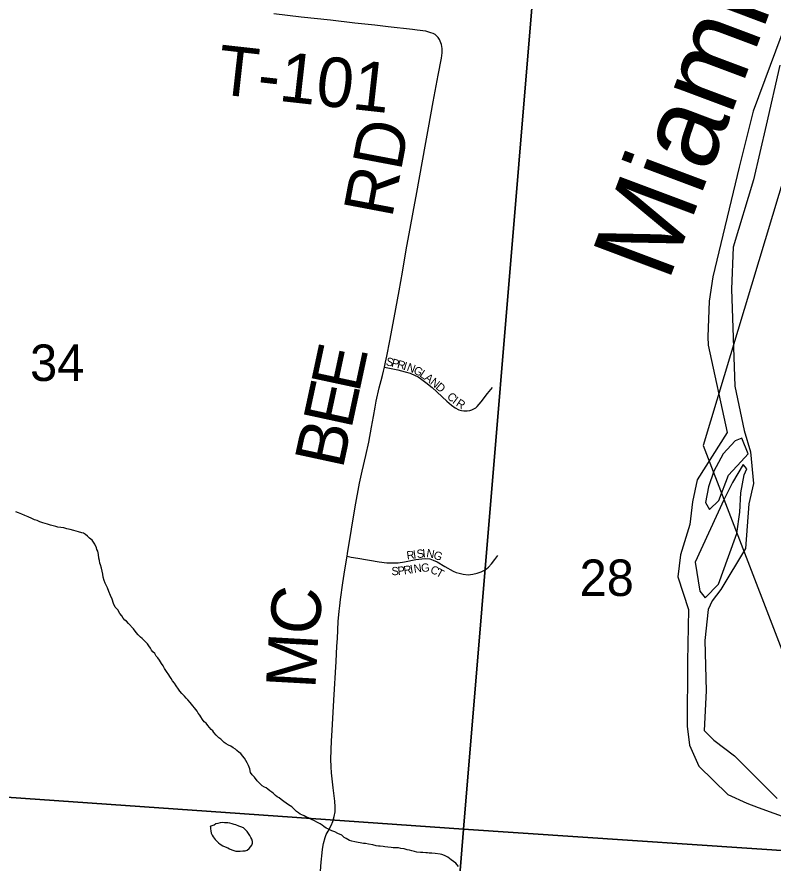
# Model space of a CAD drawing. Extents: x 1410790 to 1770854, y 448063 to 770588.
# Drawn here: x 1529574 to 1534154, y 609171 to 614296 of the extents above; entities that cross this region are included whole.
import ezdxf

# ---------------------------------------------------------------- set-up
doc = ezdxf.new("R2010")
doc.units = 0
for name, color, linetype in [('GM_X_Major_River', 7, 'Continuous'), ('GM_X_Major_River_Text', 7, 'Continuous'), ('GM_X_Minor_Lake', 7, 'Continuous'), ('GM_X_Minor_River', 7, 'Continuous'), ('GM_X_Section', 7, 'Continuous'), ('GM_X_Section_Text', 7, 'Continuous'), ('GM_X_Township_Road', 7, 'Continuous'), ('GM_X_Township_Road_Text', 7, 'Continuous'), ('GM_X_Township_Subdivision', 7, 'Continuous'), ('GM_X_Township_Subdivision_Text', 7, 'Continuous')]:
    doc.layers.add(name, color=color, linetype=linetype)

msp = doc.modelspace()

# ---------------------------------------------------------------- linework, layer by layer
at = {"layer": 'GM_X_Major_River'}
for points in [[(1534239.2, 614277.7), (1534033.3, 613724.4), (1533948.1, 613385.2), (1533790, 612720.7), (1533766.9, 612574.8), (1533758.4, 612358.3), (1533761.3, 612308.1), (1533876.5, 611778.1), (1533694.2, 611491.3), (1533665.4, 611359.5), (1533650.5, 611221.4), (1533592.6, 611038.2), (1533577.8, 610904.1), (1533641.7, 610706.2), (1533635.2, 610391.5), (1533633, 610000.5), (1533648.6, 609883.8), (1533704, 609758.3), (1533880.7, 609586), (1533995.8, 609533.4), (1534063.3, 609507.9), (1534371.5, 609396.9)], [(1534195.4, 614003.8), (1534111.7, 613640.5), (1534034.7, 613309.2), (1533911.9, 612900.6), (1533902.6, 612646.1), (1533922.4, 612059.9), (1533978.9, 611789.9), (1534018.2, 611660.7), (1534036.3, 611469.8), (1534007.6, 611346.1), (1533988, 611075.7), (1533838.6, 610828.3), (1533785.1, 610759.3), (1533761.9, 610705.6), (1533740, 610519.6), (1533749.6, 610214.5), (1533736.6, 609974.2), (1533795.4, 609914.7), (1533919.6, 609819.8), (1534178.6, 609561.5)], [(1533965.9, 611744.8), (1533925.4, 611728), (1533851.8, 611649.3), (1533795.7, 611544.3), (1533763.8, 611448.7), (1533744, 611354.8), (1533769.2, 611312.1), (1533826.3, 611367), (1533883.4, 611520.3), (1533961, 611602.8), (1534002.5, 611650.3)], [(1534002.5, 611650.3), (1533965.9, 611744.8)], [(1533683, 610993), (1533709.7, 610817.9), (1533743, 610777.1), (1533822.7, 610859.6), (1533883.9, 611026.8), (1533934.7, 611166.1), (1533953.2, 611296), (1533959.4, 611412.3), (1533978.6, 611522), (1533995.5, 611558.6), (1533972.9, 611585.4), (1533908.5, 611475.6), (1533856.5, 611370.4)], [(1533856.5, 611370.4), (1533683, 610993)]]:
    msp.add_lwpolyline(points, dxfattribs=at)
at = {"layer": 'GM_X_Minor_Lake'}
msp.add_lwpolyline([(1530746.4, 609391.1), (1530746.5, 609393.1), (1530746.1, 609377), (1530747.9, 609365), (1530751.5, 609350.8), (1530757.3, 609338.7), (1530763.1, 609328.5), (1530774.8, 609314.2), (1530794.3, 609293.6), (1530806.2, 609285.3), (1530822, 609274.9), (1530835.8, 609268.6), (1530851.7, 609262.2), (1530861.6, 609255.9), (1530875.5, 609251.6), (1530887.5, 609247.3), (1530899.4, 609243), (1530915.4, 609242.6), (1530927.4, 609242.3), (1530943.5, 609243.9), (1530957.5, 609245.6), (1530969.6, 609249.3), (1530981.9, 609259), (1530996.4, 609278.7), (1531000.6, 609290.7), (1531000.9, 609300.7), (1530997.2, 609314.8), (1530991.4, 609325), (1530985.7, 609337.2), (1530977.9, 609349.4), (1530968.2, 609361.7), (1530956.4, 609374), (1530946.7, 609384.2), (1530930.8, 609390.6), (1530918.8, 609394.9), (1530901, 609401.4), (1530891, 609403.6), (1530877.1, 609408), (1530863.1, 609412.3), (1530851.2, 609414.6), (1530831.1, 609415.1), (1530821.1, 609415.4), (1530805.1, 609413.7), (1530790.9, 609410.1), (1530778.9, 609408.4), (1530768.7, 609400.6), (1530746.5, 609393.1)], dxfattribs=at)
at = {"layer": 'GM_X_Minor_River'}
for points in [[(1530599.6, 610168.8), (1530589.7, 610181), (1530573.9, 610197.2), (1530560, 610211.4), (1530552.1, 610223.5), (1530538.2, 610243.7), (1530528.4, 610259.8), (1530516.5, 610274), (1530508.6, 610288.1), (1530500.7, 610300.2), (1530494.8, 610310.3), (1530480.9, 610330.5), (1530469.1, 610348.7), (1530459.2, 610364.9), (1530449.3, 610379), (1530437.5, 610399.2), (1530427.6, 610413.3), (1530417.7, 610423.5), (1530409.8, 610439.6), (1530397.9, 610449.8), (1530389.9, 610459.9), (1530384, 610472), (1530374.2, 610486.1), (1530364.3, 610498.2), (1530354.3, 610508.4), (1530344.4, 610518.5), (1530332.5, 610530.7), (1530322.6, 610538.8), (1530308.7, 610553), (1530296.8, 610567.2), (1530280.9, 610589.4), (1530249.2, 610621.8), (1530237.3, 610636), (1530227.3, 610642.1), (1530217.4, 610654.2), (1530209.5, 610668.4), (1530197.7, 610682.5), (1530185.8, 610704.7), (1530170, 610720.9), (1530160.2, 610743.1), (1530150.4, 610769.3), (1530140.6, 610791.4), (1530130.8, 610815.6), (1530122.9, 610837.8), (1530115.1, 610853.9), (1530109.2, 610866), (1530103.3, 610882.1), (1530097.5, 610902.2), (1530095.6, 610920.3), (1530089.8, 610938.4), (1530085.9, 610956.5), (1530080.1, 610976.6), (1530076.2, 610986.7), (1530074.3, 611002.8), (1530070.5, 611016.9), (1530068.7, 611038.9), (1530064.8, 611059), (1530058.9, 611069.1), (1530057, 611079.2), (1530045.2, 611101.4), (1530029.4, 611125.6), (1530013.5, 611137.8), (1530001.6, 611150), (1529989.6, 611160.1), (1529977.7, 611168.3), (1529967.7, 611170.4), (1529947.7, 611176.6), (1529919.8, 611184.9), (1529895.8, 611191.2), (1529875.8, 611195.4), (1529857.8, 611201.6), (1529821.8, 611206), (1529809.8, 611210.1), (1529793.8, 611212.3), (1529777.8, 611216.5), (1529759.9, 611222.7), (1529731.9, 611231), (1529713.9, 611237.2), (1529696, 611245.4), (1529680, 611249.6), (1529664.1, 611257.8), (1529642.1, 611268.1), (1529622.2, 611276.3), (1529604.2, 611284.5), (1529584.3, 611292.7), (1529568.3, 611298.9)], [(1531951.3, 609248.1), (1531937.3, 609250.2), (1531919.3, 609256.4), (1531899.3, 609258.7), (1531885.3, 609262.8), (1531873.3, 609262.9), (1531853.3, 609263.1), (1531841.3, 609265.3), (1531821.3, 609267.5), (1531803.3, 609269.7), (1531793.3, 609271.8), (1531775.3, 609272), (1531763.3, 609272.1), (1531749.3, 609274.3), (1531729.3, 609280.5), (1531703.3, 609284.8), (1531685.3, 609289), (1531673.3, 609289.1), (1531621.3, 609299.7), (1531603.3, 609303.9), (1531589.3, 609308), (1531579.4, 609314.1), (1531569.4, 609320.3), (1531555.5, 609326.4), (1531541.5, 609338.6), (1531517.6, 609348.9), (1531499.7, 609359.1), (1531481.7, 609365.3), (1531469.7, 609371.4), (1531457.8, 609377.6), (1531447.8, 609381.7), (1531433.9, 609391.9), (1531423.9, 609400), (1531410, 609408.2), (1531390, 609418.4), (1531376.1, 609426.6), (1531358.1, 609434.8), (1531340.2, 609445), (1531324.2, 609451.2), (1531314.3, 609457.3), (1531300.3, 609463.5), (1531290.3, 609467.6), (1531280.4, 609475.7), (1531268.5, 609483.9), (1531252.5, 609496.1), (1531238.7, 609510.3), (1531218.7, 609522.5), (1531204.8, 609532.7), (1531190.9, 609542.8), (1531175, 609555), (1531163, 609565.2), (1531151.1, 609571.3), (1531141.1, 609579.5), (1531129.2, 609591.6), (1531117.3, 609599.8), (1531105.3, 609607.9), (1531093.4, 609618.1), (1531083.5, 609626.2), (1531073.5, 609630.3), (1531059.6, 609638.5), (1531029.8, 609668.9), (1531014, 609691.1), (1531000.1, 609705.3), (1530988.2, 609719.5), (1530984.4, 609741.6), (1530976.5, 609761.7), (1530968.7, 609777.8), (1530960.8, 609792), (1530952.9, 609806.1), (1530941, 609820.3), (1530931.1, 609834.4), (1530921.2, 609840.5), (1530907.2, 609852.7), (1530897.3, 609860.8), (1530883.4, 609869), (1530869.4, 609879.2), (1530855.5, 609885.3), (1530841.5, 609893.5), (1530829.6, 609901.7), (1530819.7, 609911.8), (1530809.7, 609921.9), (1530797.8, 609930.1), (1530781.9, 609946.3), (1530766, 609960.5), (1530760.1, 609970.6), (1530750.2, 609978.7), (1530740.2, 609990.8), (1530730.3, 610003), (1530720.5, 610017.1), (1530708.5, 610025.3), (1530698.6, 610039.4), (1530688.8, 610055.6), (1530682.8, 610065.7), (1530672.9, 610077.8), (1530665, 610089.9), (1530657.1, 610100), (1530631.4, 610132.4), (1530623.4, 610142.5), (1530609.6, 610158.7), (1530599.6, 610168.8)], [(1532248.8, 609150.7), (1532233, 609170.9), (1532205.1, 609189.3), (1532185.2, 609205.5), (1532163.3, 609215.8), (1532147.3, 609222), (1532137.3, 609224.1), (1532107.3, 609228.4), (1532087.3, 609230.6), (1532071.3, 609230.8), (1532061.3, 609232.9), (1532051.3, 609233), (1532033.3, 609235.2), (1532019.3, 609235.3), (1531997.3, 609237.6), (1531983.3, 609239.7), (1531965.3, 609243.9), (1531951.3, 609248.1)]]:
    msp.add_lwpolyline(points, dxfattribs=at)
at = {"layer": 'GM_X_Section'}
for points in [[(1527349.3, 615167.2), (1532724.4, 614740.1), (1532279.5, 609375.3), (1526943.5, 609749.7)], [(1532724.4, 614740.1), (1534609.7, 614615.4), (1533731.4, 611699.5), (1534688, 609213.6), (1532279.5, 609375.3)], [(1532279.5, 609375.3), (1531843.9, 603964.4), (1526539, 604404.1), (1526943.5, 609749.7)], [(1534688, 609213.6), (1535443.9, 606221.4), (1534191.9, 603773.7), (1531843.9, 603964.4), (1532279.5, 609375.3)]]:
    msp.add_lwpolyline(points, close=True, dxfattribs=at)
at = {"layer": 'GM_X_Township_Road'}
for points in [[(1531800.3, 612173.9), (1531807.3, 612205.5), (1531815.2, 612241.1), (1531832.5, 612334.3), (1531858.3, 612473.5), (1531888.5, 612636.3), (1531908.8, 612750.5), (1531921.9, 612824.2), (1531936.6, 612907), (1531955.9, 613015), (1531973.6, 613113.9), (1531997.3, 613232.8), (1532047.6, 613513.8), (1532068, 613623.4), (1532095.9, 613781.7), (1532125.2, 613943.2), (1532144.9, 614046.1), (1532149.3, 614078.3), (1532149.8, 614103.8), (1532146, 614128.8), (1532138, 614149.4), (1532133.7, 614159.2), (1532124.9, 614171.7), (1532115.3, 614182.1), (1532107.2, 614188.7), (1532096.2, 614194.6), (1532081.6, 614200.4), (1532050.7, 614208.8), (1531999.3, 614216.2), (1531969.8, 614219.6), (1531823.1, 614236.6), (1531741.5, 614245), (1531620.8, 614258.7), (1531474.3, 614276.3), (1531294.9, 614295.1), (1531130.1, 614314)], [(1531574.2, 611029.5), (1531577, 611046.3), (1531600.1, 611193.4), (1531623.1, 611329.3), (1531649.8, 611471.3), (1531666.1, 611545), (1531687.4, 611640.1), (1531705.4, 611721), (1531722.4, 611811.1), (1531733.9, 611875.6), (1531744, 611932.4), (1531750.6, 611969.1), (1531769, 612049), (1531780.4, 612093.1), (1531788.1, 612124), (1531794.5, 612149.5), (1531800.3, 612173.9)], [(1531410.8, 609094.1), (1531417.9, 609175.5), (1531423.1, 609232.5), (1531425.3, 609254.6), (1531430.8, 609289.8), (1531440.7, 609324.9), (1531448.3, 609343.5), (1531459, 609364.1), (1531477.8, 609398.5), (1531488, 609422), (1531496.7, 609452.8), (1531501, 609481.4), (1531502.2, 609510.3), (1531499.4, 609545.6), (1531490.1, 609627.2), (1531479.8, 609716.3), (1531476.8, 609753.9), (1531475.9, 609800.6), (1531479.4, 609911.8), (1531482.9, 609974), (1531493, 610158.2), (1531507.8, 610392.4), (1531512.6, 610484.4), (1531515.1, 610531.6), (1531520.3, 610633.9), (1531525.4, 610695.8), (1531529.1, 610729.7), (1531533.6, 610767.2), (1531549, 610868.9), (1531560.8, 610946.9), (1531574.2, 611029.5)]]:
    msp.add_lwpolyline(points, dxfattribs=at)
at = {"layer": 'GM_X_Township_Subdivision'}
for points in [[(1531800.3, 612173.9), (1531841.4, 612165.7), (1531881.9, 612157.6), (1531926, 612147), (1531955.7, 612137.1), (1531985.5, 612124.4), (1532003.9, 612115.9), (1532019.5, 612105.3), (1532051, 612081.5), (1532089.6, 612050.7), (1532178.8, 611968.6), (1532206.5, 611943.8), (1532229.1, 611928.2), (1532251.8, 611916.9), (1532266, 611911.9), (1532280.8, 611909), (1532300.7, 611910.5), (1532316.9, 611912.6), (1532330.4, 611916.1), (1532341.8, 611921.8), (1532353.8, 611928.9), (1532362.3, 611936), (1532374.3, 611949.4), (1532386.6, 611963.6), (1532424.6, 612013.9), (1532455.1, 612051.4)], [(1531574.2, 611029.5), (1531598.7, 611024.2), (1531639.1, 611017), (1531767.5, 610996.2), (1531814.2, 610990), (1531848, 610988.3), (1531883.5, 610990), (1531922.7, 610995.6), (1531990.2, 611009.6), (1532026, 611013.9), (1532051.9, 611015.3), (1532074.4, 611012.5), (1532095.8, 611006.3), (1532118.9, 610995.6), (1532166.7, 610966.9), (1532215.8, 610938.7), (1532233.8, 610931.4), (1532252.4, 610925.7), (1532277.8, 610919.5), (1532307.1, 610917), (1532336.4, 610919.6), (1532361.9, 610925.7), (1532386.6, 610934.5), (1532410.1, 610947.2), (1532429.8, 610962.9), (1532448.9, 610982.1), (1532469.8, 611009.1), (1532486.1, 611034.4)]]:
    msp.add_lwpolyline(points, dxfattribs=at)

# ---------------------------------------------------------------- texts
at = {"layer": 'GM_X_Major_River_Text'}
msp.add_text('Miami', height=500.15, rotation=69.4275, dxfattribs=at).set_placement((1533518.2, 612682.2))
at = {"layer": 'GM_X_Section_Text'}
for s, p in [('34', (1529653.7, 612090.7)), ('28', (1532982.3, 610788.3))]:
    msp.add_text(s, height=221, rotation=0, dxfattribs=at).set_placement(p)
at = {"layer": 'GM_X_Township_Road_Text'}
for s, rotation, p in [('T-101', 353.6299, (1530777.9, 613830)), ('RD', 79.2595, (1531845.5, 613071.4)), ('E', 77.912, (1531646.4, 612012.5)), ('E', 77.8142, (1531598.9, 611792.6)), ('B', 77.8166, (1531546.9, 611551.8)), ('C', 84.2078, (1531399.4, 610543.5)), ('M', 86.813, (1531381.6, 610222))]:
    msp.add_text(s, height=300, rotation=rotation, dxfattribs=at).set_placement(p)
at = {"layer": 'GM_X_Township_Subdivision_Text'}
for s, rotation, p in [('S', 345.6722, (1531805.3, 612187.5)), ('P', 345.6457, (1531839.4, 612178.8)), ('R', 345.6688, (1531873.5, 612170.1)), ('I', 344.2828, (1531911.6, 612160.4)), ('N', 339.5015, (1531931.7, 612154.8)), ('G', 332.4868, (1531971.4, 612140)), ('L', 326.3554, (1532009.2, 612120.4)), ('A', 323.2897, (1532038, 612101.3)), ('N', 320.9613, (1532072.8, 612075.3)), ('D', 319.5955, (1532106.8, 612047.8)), ('C', 316.1334, (1532175.1, 611991.3)), ('I', 322.3386, (1532208.1, 611960)), ('R', 327.4575, (1532229.5, 611943.7)), ('R', 8.0168, (1531937.9, 611008.5)), ('I', 8.0107, (1531977.1, 611014)), ('S', 8.0045, (1531998.9, 611017)), ('I', 6.3957, (1532033.3, 611021.9)), ('N', 350.4263, (1532051.5, 611024.5)), ('G', 339.2662, (1532092.4, 611017.8)), ('G', 2.3832, (1532023, 610934.3)), ('S', 1.4755, (1531843, 610913.8)), ('P', 5.9832, (1531882.5, 610915)), ('R', 8.31, (1531919.7, 610918.9)), ('I', 8.6427, (1531959.2, 610924.7)), ('N', 8.467, (1531980.9, 610928)), ('C', 331.6318, (1532072.7, 610933.6)), ('T', 331.431, (1532107.5, 610914.8))]:
    msp.add_text(s, height=50, rotation=rotation, dxfattribs=at).set_placement(p)

doc.saveas('drawing.dxf')
